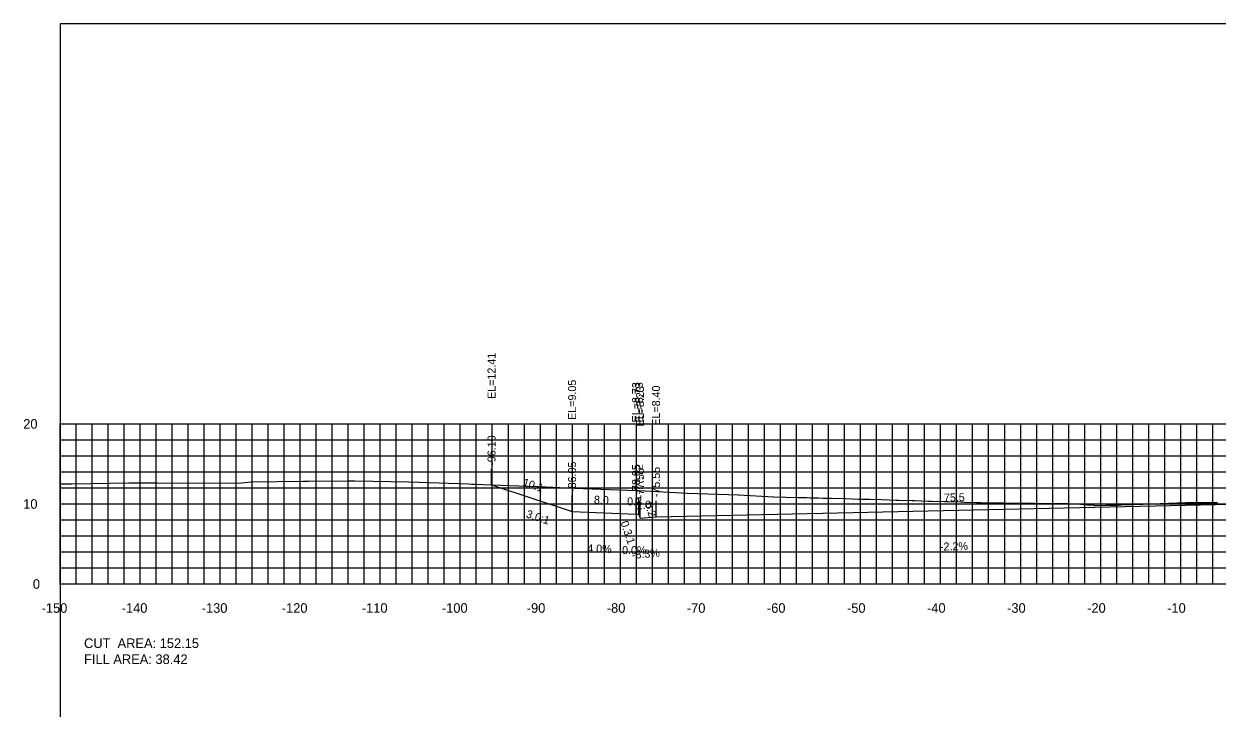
# Model space of a CAD drawing. Extents: x 1797419 to 1809236, y 248759 to 251512.
# Drawn here: x 1803836.5 to 1803985.5, y 250521.7 to 250607.3 of the extents above; entities that cross this region are included whole.
import ezdxf

# ---------------------------------------------------------------- set-up
doc = ezdxf.new("R2010")
doc.units = 0
for name, color, linetype in [('10', 7, 'Continuous'), ('3', 7, 'Continuous'), ('31', 7, 'Continuous'), ('4', 7, 'Continuous'), ('60', 7, 'Continuous'), ('ANNO-TXT', 7, 'Continuous'), ('CL-CNST', 7, 'Continuous'), ('Level 62', 7, 'Continuous'), ('M-ROADS', 7, 'Continuous')]:
    doc.layers.add(name, color=color, linetype=linetype)

msp = doc.modelspace()

# ---------------------------------------------------------------- linework, layer by layer
for p, q in [((1803894.9, 250549.66), (1803894.9, 250551.66)), ((1803904.96, 250546.31), (1803904.96, 250548.31)), ((1803912.96, 250545.99), (1803912.96, 250547.99)), ((1803913.29, 250545.99), (1803913.29, 250547.99)), ((1803913.45, 250545.49), (1803913.45, 250547.49)), ((1803915.45, 250545.65), (1803915.45, 250547.65))]:
    msp.add_line(p, q)
msp.add_lwpolyline([(1803841, 250417.26), (1804141, 250417.26), (1804141, 250607.26), (1803841, 250607.26)], close=True)
at = {"layer": '60'}
for p, q in [((1803840.94, 250557.26), (1803841, 250557.26)), ((1803841, 250537.26), (1803841, 250557.26)), ((1803840.94, 250547.26), (1803841, 250547.26)), ((1803840.94, 250537.26), (1803841, 250537.26)), ((1803841, 250537.26), (1804141, 250537.26)), ((1803841, 250537.2), (1803841, 250537.26)), ((1803851, 250537.2), (1803851, 250537.26)), ((1803861, 250537.2), (1803861, 250537.26)), ((1803871, 250537.2), (1803871, 250537.26)), ((1803881, 250537.2), (1803881, 250537.26)), ((1803891, 250537.2), (1803891, 250537.26)), ((1803901, 250537.2), (1803901, 250537.26)), ((1803911, 250537.2), (1803911, 250537.26)), ((1803921, 250537.2), (1803921, 250537.26)), ((1803931, 250537.2), (1803931, 250537.26)), ((1803941, 250537.2), (1803941, 250537.26)), ((1803951, 250537.2), (1803951, 250537.26)), ((1803961, 250537.2), (1803961, 250537.26)), ((1803971, 250537.2), (1803971, 250537.26)), ((1803981, 250537.2), (1803981, 250537.26))]:
    msp.add_line(p, q, dxfattribs=at)
at = {"layer": 'CL-CNST'}
msp.add_lwpolyline([(1803894.9, 250549.66), (1803904.96, 250546.31), (1803912.96, 250545.99), (1803913.29, 250545.99), (1803913.45, 250545.49), (1803915.45, 250545.65), (1803991, 250547.32), (1804037.31, 250548.34), (1804039.31, 250548.17), (1804039.48, 250548.67), (1804039.81, 250548.67), (1804041.81, 250548.75), (1804052.29, 250548.66), (1804057.91, 250548.77), (1804058.91, 250548.81), (1804061.52, 250547.94)], dxfattribs=at)
at = {"layer": 'Level 62'}
for p, q in [((1803841, 250557.26), (1804141, 250557.26)), ((1803841, 250537.26), (1803841, 250557.26)), ((1803843, 250537.26), (1803843, 250557.26)), ((1803845, 250537.26), (1803845, 250557.26)), ((1803847, 250537.26), (1803847, 250557.26)), ((1803849, 250537.26), (1803849, 250557.26)), ((1803851, 250537.26), (1803851, 250557.26)), ((1803853, 250537.26), (1803853, 250557.26)), ((1803855, 250537.26), (1803855, 250557.26)), ((1803857, 250537.26), (1803857, 250557.26)), ((1803859, 250537.26), (1803859, 250557.26)), ((1803861, 250537.26), (1803861, 250557.26)), ((1803863, 250537.26), (1803863, 250557.26)), ((1803865, 250537.26), (1803865, 250557.26)), ((1803867, 250537.26), (1803867, 250557.26)), ((1803869, 250537.26), (1803869, 250557.26)), ((1803871, 250537.26), (1803871, 250557.26)), ((1803873, 250537.26), (1803873, 250557.26)), ((1803875, 250537.26), (1803875, 250557.26)), ((1803877, 250537.26), (1803877, 250557.26)), ((1803879, 250537.26), (1803879, 250557.26)), ((1803881, 250537.26), (1803881, 250557.26)), ((1803883, 250537.26), (1803883, 250557.26)), ((1803885, 250537.26), (1803885, 250557.26)), ((1803887, 250537.26), (1803887, 250557.26)), ((1803889, 250537.26), (1803889, 250557.26)), ((1803891, 250537.26), (1803891, 250557.26)), ((1803893, 250537.26), (1803893, 250557.26)), ((1803895, 250537.26), (1803895, 250557.26)), ((1803897, 250537.26), (1803897, 250557.26)), ((1803899, 250537.26), (1803899, 250557.26)), ((1803901, 250537.26), (1803901, 250557.26)), ((1803903, 250537.26), (1803903, 250557.26)), ((1803905, 250537.26), (1803905, 250557.26)), ((1803907, 250537.26), (1803907, 250557.26)), ((1803909, 250537.26), (1803909, 250557.26)), ((1803911, 250537.26), (1803911, 250557.26)), ((1803913, 250537.26), (1803913, 250557.26)), ((1803915, 250537.26), (1803915, 250557.26)), ((1803917, 250537.26), (1803917, 250557.26)), ((1803919, 250537.26), (1803919, 250557.26)), ((1803921, 250537.26), (1803921, 250557.26)), ((1803923, 250537.26), (1803923, 250557.26)), ((1803925, 250537.26), (1803925, 250557.26)), ((1803927, 250537.26), (1803927, 250557.26)), ((1803929, 250537.26), (1803929, 250557.26)), ((1803931, 250537.26), (1803931, 250557.26)), ((1803933, 250537.26), (1803933, 250557.26)), ((1803935, 250537.26), (1803935, 250557.26)), ((1803937, 250537.26), (1803937, 250557.26)), ((1803939, 250537.26), (1803939, 250557.26)), ((1803941, 250537.26), (1803941, 250557.26)), ((1803943, 250537.26), (1803943, 250557.26)), ((1803945, 250537.26), (1803945, 250557.26)), ((1803947, 250537.26), (1803947, 250557.26)), ((1803949, 250537.26), (1803949, 250557.26)), ((1803951, 250537.26), (1803951, 250557.26)), ((1803953, 250537.26), (1803953, 250557.26)), ((1803955, 250537.26), (1803955, 250557.26)), ((1803957, 250537.26), (1803957, 250557.26)), ((1803959, 250537.26), (1803959, 250557.26)), ((1803961, 250537.26), (1803961, 250557.26)), ((1803963, 250537.26), (1803963, 250557.26)), ((1803965, 250537.26), (1803965, 250557.26)), ((1803967, 250537.26), (1803967, 250557.26)), ((1803969, 250537.26), (1803969, 250557.26)), ((1803971, 250537.26), (1803971, 250557.26)), ((1803973, 250537.26), (1803973, 250557.26)), ((1803975, 250537.26), (1803975, 250557.26)), ((1803977, 250537.26), (1803977, 250557.26)), ((1803979, 250537.26), (1803979, 250557.26)), ((1803981, 250537.26), (1803981, 250557.26)), ((1803983, 250537.26), (1803983, 250557.26)), ((1803985, 250537.26), (1803985, 250557.26)), ((1803841, 250555.26), (1804141, 250555.26)), ((1803841, 250553.26), (1804141, 250553.26)), ((1803841, 250551.26), (1804141, 250551.26)), ((1803841, 250549.26), (1804141, 250549.26)), ((1803841, 250547.26), (1804141, 250547.26)), ((1803841, 250545.26), (1804141, 250545.26)), ((1803841, 250543.26), (1804141, 250543.26)), ((1803841, 250541.26), (1804141, 250541.26)), ((1803841, 250539.26), (1804141, 250539.26)), ((1803841, 250537.26), (1804141, 250537.26))]:
    msp.add_line(p, q, dxfattribs=at)
at = {"layer": 'M-ROADS'}
msp.add_lwpolyline([(1803841, 250549.76), (1803842.46, 250549.76), (1803849.58, 250549.92), (1803849.65, 250549.92), (1803849.96, 250549.91), (1803850.04, 250549.91), (1803850.29, 250549.92), (1803853.15, 250549.92), (1803863.29, 250549.88), (1803864.87, 250550.03), (1803871.32, 250550.12), (1803871.53, 250550.12), (1803872.07, 250550.12), (1803877.04, 250550.16), (1803877.62, 250550.16), (1803877.84, 250550.16), (1803884.55, 250550.03), (1803892.04, 250549.76), (1803892.39, 250549.75), (1803892.75, 250549.74), (1803900.54, 250549.46), (1803900.71, 250549.46), (1803905.25, 250549.23), (1803912.96, 250548.93), (1803913.34, 250548.93), (1803919.4, 250548.62), (1803925.71, 250548.41), (1803930.15, 250548.16), (1803933.15, 250548.08), (1803933.5, 250548.07), (1803933.87, 250548.06), (1803934.28, 250548.05), (1803934.72, 250548.04), (1803935.21, 250548.03), (1803935.74, 250548.02), (1803936.34, 250548), (1803936.79, 250547.99), (1803937.37, 250547.98), (1803939.11, 250547.93), (1803939.14, 250547.93), (1803940.73, 250547.88), (1803942.17, 250547.84), (1803943.65, 250547.8), (1803945.45, 250547.75), (1803945.72, 250547.74), (1803947.46, 250547.69), (1803947.79, 250547.68), (1803949.46, 250547.63), (1803949.86, 250547.62), (1803951.47, 250547.58), (1803951.93, 250547.56), (1803953.47, 250547.52), (1803954, 250547.5), (1803955.48, 250547.46), (1803956.07, 250547.44), (1803961.58, 250547.37), (1803961.96, 250547.37), (1803962.19, 250547.37), (1803962.23, 250547.36), (1803962.45, 250547.36), (1803962.73, 250547.35), (1803966.7, 250547.32), (1803966.98, 250547.31), (1803968, 250547.29), (1803968.02, 250547.29), (1803968.27, 250547.27), (1803968.47, 250547.25), (1803969.62, 250547.13), (1803969.92, 250547.14), (1803970.14, 250547.09), (1803970.19, 250547.07), (1803970.19, 250547.07), (1803970.19, 250547.07), (1803970.19, 250547.06), (1803970.23, 250547.07), (1803970.27, 250547.07), (1803971.62, 250547.13), (1803971.67, 250547.12), (1803973.16, 250547.13), (1803973.42, 250547.14), (1803973.59, 250547.14), (1803976.31, 250547.24), (1803981.65, 250547.43), (1803982.04, 250547.43), (1803982.05, 250547.44), (1803982.09, 250547.44), (1803983.62, 250547.44), (1803983.76, 250547.43), (1803985.19, 250547.43), (1803985.59, 250547.44)], dxfattribs=at)

# ---------------------------------------------------------------- texts
for s, rotation, p in [('3.0:1', 341.5651, (1803899.14, 250545.61)), ('0.3:1', 288.4353, (1803911, 250544.95))]:
    msp.add_text(s, height=1, rotation=rotation).set_placement(p)
at = {"layer": '10'}
for s, p in [('-150', (1803838.7, 250533.66)), ('-140', (1803848.7, 250533.66)), ('-130', (1803858.7, 250533.66)), ('-120', (1803868.7, 250533.66)), ('-110', (1803878.7, 250533.66)), ('-100', (1803888.7, 250533.66)), ('-90', (1803899.3, 250533.66)), ('-80', (1803909.3, 250533.66)), ('-70', (1803919.3, 250533.66)), ('-60', (1803929.3, 250533.66)), ('-50', (1803939.3, 250533.66)), ('-40', (1803949.3, 250533.66)), ('-30', (1803959.3, 250533.66)), ('-20', (1803969.3, 250533.66)), ('-10', (1803979.3, 250533.66))]:
    msp.add_text(s, height=1.2, dxfattribs=at).set_placement(p)
at = {"layer": '3'}
for s, p in [('EL=12.41', (1803895.4, 250560.39)), ('EL=9.05', (1803905.46, 250557.77)), ('EL=8.73', (1803913.46, 250557.45)), ('EL=8.73', (1803913.79, 250557.45)), ('EL=8.23', (1803913.95, 250556.95)), ('EL=8.40', (1803915.95, 250557.04)), ('-96.10', (1803895.4, 250552.04)), ('-86.05', (1803905.46, 250548.76)), ('-78.05', (1803913.46, 250548.44)), ('-77.72', (1803913.79, 250548.44)), ('-75.55', (1803915.95, 250548.11)), ('-77.55', (1803913.95, 250547.94))]:
    msp.add_text(s, height=1, rotation=90, dxfattribs=at).set_placement(p)
at = {"layer": '31'}
for s, p in [('20', (1803836.4, 250556.66)), ('10', (1803836.4, 250546.66)), ('0', (1803837.6, 250536.66))]:
    msp.add_text(s, height=1.2, dxfattribs=at).set_placement(p)
at = {"layer": '4'}
for s, rotation, p in [('10.1', 341.5651, (1803898.71, 250549.55)), ('8.0', 357.7094, (1803907.68, 250547.3)), ('2.0', 4.7636, (1803913.04, 250546.56)), ('0.2', 288.4353, (1803914.01, 250547.3)), ('75.5', 1.2603, (1803951.42, 250547.55)), ('4.0%', 357.7094, (1803906.84, 250541.23)), ('-8.3%', 4.7636, (1803912.47, 250540.39)), ('-2.2%', 1.2603, (1803950.93, 250541.43))]:
    msp.add_text(s, height=1, rotation=rotation, dxfattribs=at).set_placement(p)
for s, p in [('0.3', (1803911.84, 250547.09)), ('0.0%', (1803911.21, 250540.99))]:
    msp.add_text(s, height=1, dxfattribs=at).set_placement(p)
at = {"layer": '60'}
msp.add_text('-', height=0.0001, dxfattribs=at).set_placement((1803841, 250537.26))
at = {"layer": 'ANNO-TXT'}
for s, p in [('CUT  AREA: 152.15', (1803844, 250529.26)), ('FILL AREA: 38.42', (1803844, 250527.26))]:
    msp.add_text(s, height=1.2, dxfattribs=at).set_placement(p)

doc.saveas('drawing.dxf')
